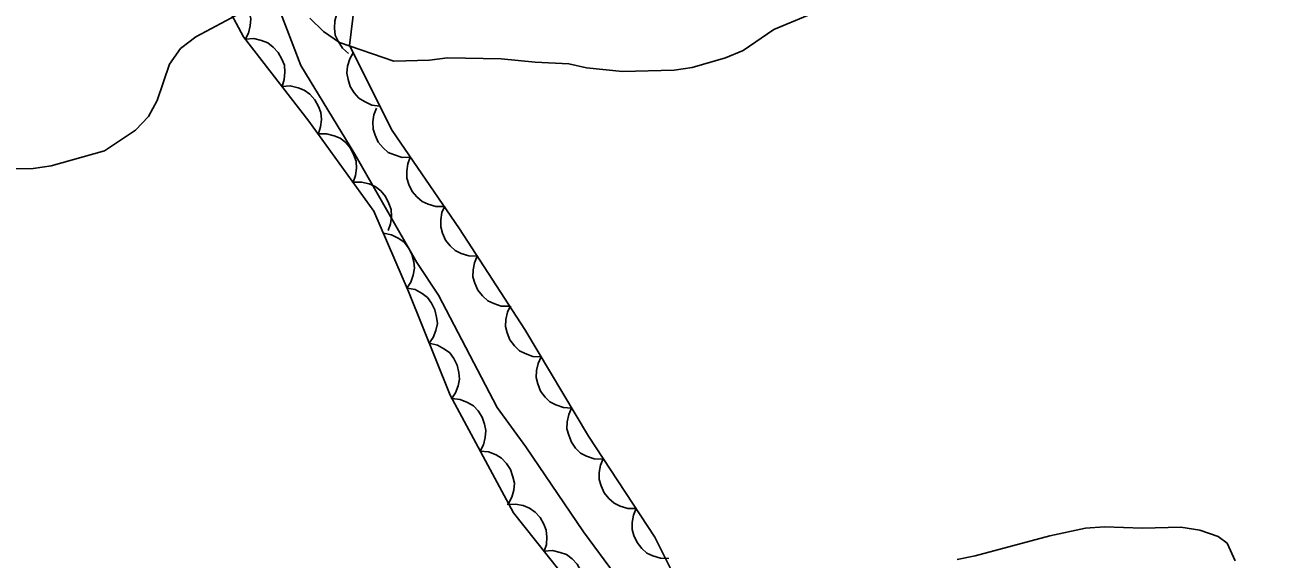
# Model space of a CAD drawing. Extents: x 336540 to 340074, y 5572036 to 5573747.
# Drawn here: x 337943.3 to 338005.6, y 5572936.7 to 5572963.6 of the extents above; entities that cross this region are included whole.
import ezdxf

# ---------------------------------------------------------------- set-up
doc = ezdxf.new("R2010")
doc.units = 0
for name, color, linetype in [('Niveau 1', 7, 'Continuous'), ('Niveau 2', 7, 'Continuous'), ('Niveau 22', 7, 'Continuous'), ('Niveau 44', 7, 'Continuous')]:
    doc.layers.add(name, color=color, linetype=linetype)

msp = doc.modelspace()

# ---------------------------------------------------------------- linework, layer by layer
at = {"layer": 'Niveau 1'}
for points in [[(337982.68, 5572964.07), (337981, 5572963.35), (337979.45, 5572962.3), (337978.56, 5572961.94), (337976.88, 5572961.45), (337975.98, 5572961.31), (337973.39, 5572961.25), (337971.58, 5572961.43), (337970.68, 5572961.64), (337968.99, 5572961.71), (337967.29, 5572961.89), (337964.59, 5572961.94), (337963.69, 5572961.81), (337961.89, 5572961.77), (337959.16, 5572962.71), (337958.36, 5572963.26), (337957.67, 5572963.92)], [(337953.95, 5572964.06), (337951.94, 5572962.99), (337951.17, 5572962.41), (337950.62, 5572961.61), (337949.99, 5572959.79), (337949.56, 5572958.99), (337948.9, 5572958.3), (337947.34, 5572957.25), (337944.66, 5572956.51), (337943.76, 5572956.37), (337942.86, 5572956.35)]]:
    msp.add_lwpolyline(points, dxfattribs=at)
at = {"layer": 'Niveau 2'}
msp.add_lwpolyline([(338004.19, 5572936.65), (338003.78, 5572937.54), (338003.32, 5572937.87), (338002.41, 5572938.19), (338001.45, 5572938.34), (337999.53, 5572938.29), (337997.61, 5572938.36), (337996.66, 5572938.28), (337994.86, 5572937.9), (337991.11, 5572936.9), (337990.21, 5572936.71)], dxfattribs=at)
at = {"layer": 'Niveau 22'}
msp.add_lwpolyline([(337989.45, 5572912.04), (337986.04, 5572916.69), (337977.03, 5572929.86), (337975.91, 5572932.02), (337971.42, 5572938.1), (337968.53, 5572942.37), (337967.08, 5572944.36), (337964.13, 5572950), (337963.05, 5572951.64), (337959.93, 5572957.09), (337957.21, 5572961.55), (337956.06, 5572964.56)], dxfattribs=at)
at = {"layer": 'Niveau 44'}
for points in [[(337951.75, 5572967.82), (337954.34, 5572962.99), (337957.62, 5572958.75), (337960.89, 5572954.23), (337962.63, 5572950.18), (337964.72, 5572944.97), (337967.91, 5572939.06), (337974.88, 5572930.3), (337975.08, 5572929.4), (337975.1, 5572928.49), (337974.32, 5572928.25), (337973.31, 5572928.39), (337969.55, 5572930.04), (337966.93, 5572930.58), (337965.1, 5572931.13), (337958.53, 5572931.3), (337955.71, 5572930.96), (337950.16, 5572927.35), (337945.62, 5572923.29), (337941.89, 5572918.93)], [(337952.99, 5572965.5), (337953.41, 5572965.46), (337953.78, 5572965.3), (337954.07, 5572965.13), (337954.31, 5572964.88), (337954.51, 5572964.57), (337954.63, 5572964.2), (337954.7, 5572963.89), (337954.67, 5572963.54), (337954.58, 5572963.18), (337954.41, 5572962.86)], [(338009.78, 5572920.33), (338005.27, 5572921.33), (338001.78, 5572920.63), (337998.92, 5572918.61), (337997.66, 5572915.72), (337995.89, 5572912.74), (337994.92, 5572912.54), (337993.97, 5572913.13), (337991.51, 5572917.6), (337984.6, 5572920.68), (337982.02, 5572923.33), (337979.69, 5572927.33), (337977.92, 5572932), (337975.01, 5572937.83), (337971.68, 5572942.91), (337968.47, 5572948.27), (337965.2, 5572953.33), (337961.8, 5572958.28), (337959.67, 5572962.56), (337960.07, 5572965.88)], [(337959.62, 5572962.15), (337959.31, 5572962.42), (337959.09, 5572962.77), (337958.95, 5572963.07), (337958.9, 5572963.42), (337958.92, 5572963.79), (337959.02, 5572964.15), (337959.15, 5572964.46), (337959.38, 5572964.72), (337959.66, 5572964.96), (337959.98, 5572965.13)], [(337954.43, 5572962.87), (337954.85, 5572962.9), (337955.24, 5572962.8), (337955.55, 5572962.69), (337955.83, 5572962.47), (337956.08, 5572962.2), (337956.26, 5572961.86), (337956.39, 5572961.56), (337956.41, 5572961.21), (337956.38, 5572960.84), (337956.27, 5572960.5)], [(337961.19, 5572959.51), (337960.78, 5572959.56), (337960.41, 5572959.73), (337960.13, 5572959.91), (337959.89, 5572960.17), (337959.7, 5572960.49), (337959.59, 5572960.85), (337959.53, 5572961.17), (337959.57, 5572961.52), (337959.68, 5572961.88), (337959.85, 5572962.19)], [(337956.27, 5572960.5), (337956.68, 5572960.53), (337957.08, 5572960.43), (337957.39, 5572960.31), (337957.67, 5572960.1), (337957.92, 5572959.83), (337958.1, 5572959.49), (337958.22, 5572959.19), (337958.25, 5572958.84), (337958.21, 5572958.47), (337958.1, 5572958.13)], [(337962.72, 5572956.94), (337962.31, 5572956.93), (337961.92, 5572957.05), (337961.61, 5572957.18), (337961.35, 5572957.41), (337961.11, 5572957.7), (337960.95, 5572958.05), (337960.85, 5572958.35), (337960.84, 5572958.71), (337960.89, 5572959.07), (337961.02, 5572959.41)], [(337958.08, 5572958.11), (337958.5, 5572958.12), (337958.89, 5572958.02), (337959.2, 5572957.89), (337959.47, 5572957.67), (337959.71, 5572957.39), (337959.88, 5572957.04), (337959.99, 5572956.74), (337960.01, 5572956.39), (337959.96, 5572956.02), (337959.84, 5572955.68)], [(337964.42, 5572954.46), (337964, 5572954.46), (337963.61, 5572954.58), (337963.31, 5572954.71), (337963.05, 5572954.94), (337962.81, 5572955.22), (337962.65, 5572955.57), (337962.55, 5572955.88), (337962.54, 5572956.23), (337962.59, 5572956.6), (337962.72, 5572956.94)], [(337959.84, 5572955.68), (337960.26, 5572955.69), (337960.65, 5572955.59), (337960.96, 5572955.46), (337961.23, 5572955.24), (337961.47, 5572954.96), (337961.64, 5572954.61), (337961.75, 5572954.31), (337961.77, 5572953.96), (337961.72, 5572953.59), (337961.6, 5572953.25)], [(337966.08, 5572951.96), (337965.66, 5572951.97), (337965.28, 5572952.1), (337964.98, 5572952.24), (337964.72, 5572952.48), (337964.49, 5572952.77), (337964.34, 5572953.12), (337964.25, 5572953.44), (337964.25, 5572953.79), (337964.31, 5572954.15), (337964.45, 5572954.48)], [(337961.37, 5572953.12), (337961.78, 5572953.04), (337962.14, 5572952.85), (337962.41, 5572952.66), (337962.62, 5572952.38), (337962.8, 5572952.06), (337962.89, 5572951.68), (337962.93, 5572951.36), (337962.87, 5572951.01), (337962.75, 5572950.66), (337962.55, 5572950.36)], [(337967.71, 5572949.44), (337967.29, 5572949.45), (337966.91, 5572949.58), (337966.61, 5572949.72), (337966.35, 5572949.96), (337966.12, 5572950.25), (337965.97, 5572950.6), (337965.87, 5572950.92), (337965.88, 5572951.27), (337965.94, 5572951.63), (337966.08, 5572951.96)], [(337962.56, 5572950.36), (337962.96, 5572950.28), (337963.32, 5572950.08), (337963.58, 5572949.88), (337963.79, 5572949.6), (337963.96, 5572949.27), (337964.04, 5572948.89), (337964.08, 5572948.57), (337964.01, 5572948.22), (337963.87, 5572947.88), (337963.67, 5572947.58)], [(337969.29, 5572946.9), (337968.88, 5572946.92), (337968.49, 5572947.06), (337968.2, 5572947.21), (337967.95, 5572947.46), (337967.73, 5572947.76), (337967.59, 5572948.11), (337967.51, 5572948.43), (337967.52, 5572948.78), (337967.6, 5572949.14), (337967.75, 5572949.47)], [(337963.67, 5572947.58), (337964.08, 5572947.49), (337964.44, 5572947.29), (337964.7, 5572947.1), (337964.91, 5572946.81), (337965.08, 5572946.48), (337965.16, 5572946.11), (337965.19, 5572945.78), (337965.12, 5572945.44), (337964.99, 5572945.09), (337964.79, 5572944.79)], [(337970.83, 5572944.32), (337970.42, 5572944.35), (337970.04, 5572944.49), (337969.74, 5572944.64), (337969.49, 5572944.88), (337969.27, 5572945.18), (337969.13, 5572945.54), (337969.05, 5572945.86), (337969.06, 5572946.21), (337969.14, 5572946.57), (337969.29, 5572946.9)], [(337964.81, 5572944.8), (337965.23, 5572944.76), (337965.6, 5572944.61), (337965.89, 5572944.44), (337966.13, 5572944.18), (337966.33, 5572943.87), (337966.45, 5572943.51), (337966.52, 5572943.19), (337966.49, 5572942.84), (337966.4, 5572942.48), (337966.23, 5572942.16)], [(337972.38, 5572941.75), (337971.96, 5572941.77), (337971.58, 5572941.91), (337971.28, 5572942.06), (337971.03, 5572942.31), (337970.82, 5572942.61), (337970.68, 5572942.97), (337970.59, 5572943.28), (337970.61, 5572943.63), (337970.68, 5572944), (337970.83, 5572944.32)], [(337966.23, 5572942.16), (337966.65, 5572942.12), (337967.03, 5572941.97), (337967.31, 5572941.8), (337967.55, 5572941.54), (337967.75, 5572941.23), (337967.88, 5572940.87), (337967.95, 5572940.55), (337967.92, 5572940.2), (337967.83, 5572939.84), (337967.66, 5572939.52)], [(337974.07, 5572939.27), (337973.65, 5572939.28), (337973.26, 5572939.4), (337972.96, 5572939.54), (337972.7, 5572939.78), (337972.47, 5572940.07), (337972.32, 5572940.42), (337972.22, 5572940.73), (337972.22, 5572941.08), (337972.28, 5572941.45), (337972.42, 5572941.78)], [(337967.58, 5572939.47), (337968, 5572939.5), (337968.4, 5572939.42), (337968.71, 5572939.3), (337968.99, 5572939.09), (337969.24, 5572938.83), (337969.43, 5572938.49), (337969.55, 5572938.19), (337969.58, 5572937.84), (337969.56, 5572937.47), (337969.45, 5572937.13)], [(337975.71, 5572936.76), (337975.29, 5572936.77), (337974.91, 5572936.89), (337974.61, 5572937.03), (337974.35, 5572937.27), (337974.12, 5572937.56), (337973.96, 5572937.91), (337973.87, 5572938.22), (337973.87, 5572938.57), (337973.93, 5572938.94), (337974.07, 5572939.27)], [(337969.45, 5572937.13), (337969.87, 5572937.16), (337970.26, 5572937.07), (337970.57, 5572936.96), (337970.86, 5572936.75), (337971.11, 5572936.48), (337971.29, 5572936.14), (337971.42, 5572935.84), (337971.45, 5572935.49), (337971.42, 5572935.12), (337971.32, 5572934.78)]]:
    msp.add_lwpolyline(points, dxfattribs=at)

doc.saveas('drawing.dxf')
